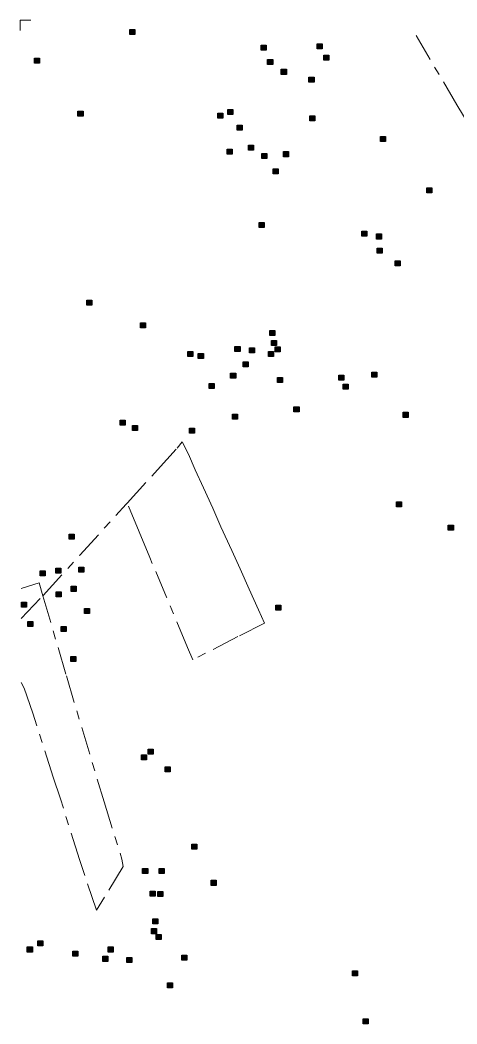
# Model space of a CAD drawing. Extents: x 445.4 to 500, y 8728.7 to 8784.
# Drawn here: x 445.38 to 450.41, y 8772.39 to 8783.96 of the extents above; entities that cross this region are included whole.
import ezdxf

# ---------------------------------------------------------------- set-up
doc = ezdxf.new("R2010")
doc.units = 0
doc.header["$LTSCALE"] = 0.064
doc.linetypes.add('DOT_DASHED', pattern=[7.7, 5, -1.2, 0.3, -1.2])
for name, color, linetype, lineweight in [('2', 7, 'Continuous', 25), ('22', 7, 'DOT_DASHED', 13), ('63', 7, 'Continuous', 13)]:
    doc.layers.add(name, color=color, linetype=linetype, lineweight=lineweight)

msp = doc.modelspace()

# ---------------------------------------------------------------- hatches: boundary and pattern name
at = {"layer": '2'}
for points in [[(446.6392, 8783.8538), (446.6972, 8783.8538), (446.6972, 8783.7958), (446.6392, 8783.7958)], [(448.8009, 8783.6881), (448.8589, 8783.6881), (448.8589, 8783.6301), (448.8009, 8783.6301)], [(448.1549, 8783.6715), (448.2129, 8783.6715), (448.2129, 8783.6135), (448.1549, 8783.6135)], [(445.5417, 8783.5223), (445.5997, 8783.5223), (445.5997, 8783.4643), (445.5417, 8783.4643)], [(448.2294, 8783.5057), (448.2874, 8783.5057), (448.2874, 8783.4477), (448.2294, 8783.4477)], [(448.8755, 8783.5555), (448.9335, 8783.5555), (448.9335, 8783.4975), (448.8755, 8783.4975)], [(448.3868, 8783.3938), (448.4448, 8783.3938), (448.4448, 8783.3358), (448.3868, 8783.3358)], [(448.7057, 8783.3027), (448.7637, 8783.3027), (448.7637, 8783.2447), (448.7057, 8783.2447)], [(446.0428, 8782.9132), (446.1008, 8782.9132), (446.1008, 8782.8552), (446.0428, 8782.8552)], [(447.6538, 8782.8883), (447.7118, 8782.8883), (447.7118, 8782.8303), (447.6538, 8782.8303)], [(447.7698, 8782.9297), (447.8278, 8782.9297), (447.8278, 8782.8717), (447.7698, 8782.8717)], [(448.714, 8782.8593), (448.772, 8782.8593), (448.772, 8782.8013), (448.714, 8782.8013)], [(447.8774, 8782.7516), (447.9354, 8782.7516), (447.9354, 8782.6936), (447.8774, 8782.6936)], [(449.5296, 8782.6189), (449.5876, 8782.6189), (449.5876, 8782.5609), (449.5296, 8782.5609)], [(447.7615, 8782.4739), (447.8195, 8782.4739), (447.8195, 8782.4159), (447.7615, 8782.4159)], [(448.01, 8782.5195), (448.068, 8782.5195), (448.068, 8782.4615), (448.01, 8782.4615)], [(448.1632, 8782.4242), (448.2212, 8782.4242), (448.2212, 8782.3662), (448.1632, 8782.3662)], [(448.4117, 8782.4449), (448.4697, 8782.4449), (448.4697, 8782.3869), (448.4117, 8782.3869)], [(448.2922, 8782.2473), (448.3502, 8782.2473), (448.3502, 8782.1893), (448.2922, 8782.1893)], [(450.0647, 8782.028), (450.1227, 8782.028), (450.1227, 8781.97), (450.0647, 8781.97)], [(448.1301, 8781.6286), (448.1881, 8781.6286), (448.1881, 8781.5706), (448.1301, 8781.5706)], [(449.3142, 8781.5291), (449.3722, 8781.5291), (449.3722, 8781.4711), (449.3142, 8781.4711)], [(449.484, 8781.4959), (449.542, 8781.4959), (449.542, 8781.4379), (449.484, 8781.4379)], [(449.4923, 8781.3343), (449.5503, 8781.3343), (449.5503, 8781.2763), (449.4923, 8781.2763)], [(449.6994, 8781.1851), (449.7574, 8781.1851), (449.7574, 8781.1271), (449.6994, 8781.1271)], [(446.1464, 8780.7335), (446.2044, 8780.7335), (446.2044, 8780.6755), (446.1464, 8780.6755)], [(446.7634, 8780.4725), (446.8214, 8780.4725), (446.8214, 8780.4145), (446.7634, 8780.4145)], [(448.2543, 8780.3854), (448.3123, 8780.3854), (448.3123, 8780.3274), (448.2543, 8780.3274)], [(448.275, 8780.2694), (448.333, 8780.2694), (448.333, 8780.2114), (448.275, 8780.2114)], [(447.3101, 8780.141), (447.3681, 8780.141), (447.3681, 8780.083), (447.3101, 8780.083)], [(447.4302, 8780.1202), (447.4882, 8780.1202), (447.4882, 8780.0622), (447.4302, 8780.0622)], [(447.8526, 8780.199), (447.9106, 8780.199), (447.9106, 8780.141), (447.8526, 8780.141)], [(448.0182, 8780.1824), (448.0762, 8780.1824), (448.0762, 8780.1244), (448.0182, 8780.1244)], [(448.2377, 8780.141), (448.2957, 8780.141), (448.2957, 8780.083), (448.2377, 8780.083)], [(448.3164, 8780.1948), (448.3744, 8780.1948), (448.3744, 8780.1368), (448.3164, 8780.1368)], [(447.9481, 8780.0233), (448.0061, 8780.0233), (448.0061, 8779.9653), (447.9481, 8779.9653)], [(447.8029, 8779.8923), (447.8609, 8779.8923), (447.8609, 8779.8343), (447.8029, 8779.8343)], [(449.0494, 8779.8675), (449.1074, 8779.8675), (449.1074, 8779.8095), (449.0494, 8779.8095)], [(449.4302, 8779.9047), (449.4882, 8779.9047), (449.4882, 8779.8467), (449.4302, 8779.8467)], [(447.5544, 8779.7722), (447.6124, 8779.7722), (447.6124, 8779.7142), (447.5544, 8779.7142)], [(448.3413, 8779.8426), (448.3993, 8779.8426), (448.3993, 8779.7846), (448.3413, 8779.7846)], [(449.0989, 8779.7638), (449.1569, 8779.7638), (449.1569, 8779.7058), (449.0989, 8779.7058)], [(447.8236, 8779.4199), (447.8816, 8779.4199), (447.8816, 8779.3619), (447.8236, 8779.3619)], [(448.5331, 8779.5028), (448.5911, 8779.5028), (448.5911, 8779.4448), (448.5331, 8779.4448)], [(449.7905, 8779.4406), (449.8485, 8779.4406), (449.8485, 8779.3826), (449.7905, 8779.3826)], [(446.5274, 8779.3495), (446.5854, 8779.3495), (446.5854, 8779.2915), (446.5274, 8779.2915)], [(446.6723, 8779.2873), (446.7303, 8779.2873), (446.7303, 8779.2293), (446.6723, 8779.2293)], [(447.3266, 8779.2583), (447.3846, 8779.2583), (447.3846, 8779.2003), (447.3266, 8779.2003)], [(449.7159, 8778.4088), (449.7739, 8778.4088), (449.7739, 8778.3508), (449.7159, 8778.3508)], [(450.3123, 8778.1394), (450.3703, 8778.1394), (450.3703, 8778.0814), (450.3123, 8778.0814)], [(445.9406, 8778.0382), (445.9986, 8778.0382), (445.9986, 8777.9802), (445.9406, 8777.9802)], [(445.608, 8777.6157), (445.666, 8777.6157), (445.666, 8777.5577), (445.608, 8777.5577)], [(445.7861, 8777.6447), (445.8441, 8777.6447), (445.8441, 8777.5867), (445.7861, 8777.5867)], [(446.0511, 8777.6572), (446.1091, 8777.6572), (446.1091, 8777.5992), (446.0511, 8777.5992)], [(445.7902, 8777.3712), (445.8482, 8777.3712), (445.8482, 8777.3132), (445.7902, 8777.3132)], [(445.9645, 8777.4353), (446.0225, 8777.4353), (446.0225, 8777.3773), (445.9645, 8777.3773)], [(445.3908, 8777.2524), (445.4488, 8777.2524), (445.4488, 8777.1944), (445.3908, 8777.1944)], [(448.3242, 8777.2181), (448.3822, 8777.2181), (448.3822, 8777.1601), (448.3242, 8777.1601)], [(446.1165, 8777.1799), (446.1745, 8777.1799), (446.1745, 8777.1219), (446.1165, 8777.1219)], [(445.463, 8777.0314), (445.521, 8777.0314), (445.521, 8776.9734), (445.463, 8776.9734)], [(445.8482, 8776.9734), (445.9062, 8776.9734), (445.9062, 8776.9154), (445.8482, 8776.9154)], [(445.96, 8776.6253), (446.018, 8776.6253), (446.018, 8776.5673), (445.96, 8776.5673)], [(446.7745, 8775.4919), (446.8325, 8775.4919), (446.8325, 8775.4339), (446.7745, 8775.4339)], [(446.8504, 8775.5571), (446.9084, 8775.5571), (446.9084, 8775.4991), (446.8504, 8775.4991)], [(447.0492, 8775.3549), (447.1072, 8775.3549), (447.1072, 8775.2969), (447.0492, 8775.2969)], [(447.3556, 8774.4639), (447.4136, 8774.4639), (447.4136, 8774.4059), (447.3556, 8774.4059)], [(446.7883, 8774.1822), (446.8463, 8774.1822), (446.8463, 8774.1242), (446.7883, 8774.1242)], [(446.9788, 8774.1822), (447.0368, 8774.1822), (447.0368, 8774.1242), (446.9788, 8774.1242)], [(447.5796, 8774.0471), (447.6376, 8774.0471), (447.6376, 8773.9891), (447.5796, 8773.9891)], [(446.8752, 8773.9211), (446.9332, 8773.9211), (446.9332, 8773.8631), (446.8752, 8773.8631)], [(446.9622, 8773.917), (447.0202, 8773.917), (447.0202, 8773.859), (446.9622, 8773.859)], [(446.9042, 8773.602), (446.9622, 8773.602), (446.9622, 8773.544), (446.9042, 8773.544)], [(446.8918, 8773.4901), (446.9498, 8773.4901), (446.9498, 8773.4321), (446.8918, 8773.4321)], [(446.9456, 8773.4238), (447.0036, 8773.4238), (447.0036, 8773.3658), (446.9456, 8773.3658)], [(445.4589, 8773.2788), (445.5169, 8773.2788), (445.5169, 8773.2208), (445.4589, 8773.2208)], [(445.579, 8773.3492), (445.637, 8773.3492), (445.637, 8773.2912), (445.579, 8773.2912)], [(446.3907, 8773.2788), (446.4487, 8773.2788), (446.4487, 8773.2208), (446.3907, 8773.2208)], [(445.9849, 8773.2291), (446.0429, 8773.2291), (446.0429, 8773.1711), (445.9849, 8773.1711)], [(446.3286, 8773.1711), (446.3866, 8773.1711), (446.3866, 8773.1131), (446.3286, 8773.1131)], [(446.606, 8773.1586), (446.664, 8773.1586), (446.664, 8773.1006), (446.606, 8773.1006)], [(447.2397, 8773.1835), (447.2977, 8773.1835), (447.2977, 8773.1255), (447.2397, 8773.1255)], [(449.2061, 8773.0037), (449.2641, 8773.0037), (449.2641, 8772.9457), (449.2061, 8772.9457)], [(447.074, 8772.8644), (447.132, 8772.8644), (447.132, 8772.8064), (447.074, 8772.8064)], [(449.3308, 8772.45), (449.3888, 8772.45), (449.3888, 8772.392), (449.3308, 8772.392)]]:
    msp.add_hatch(color=256, dxfattribs=at).paths.add_polyline_path(points)

# ---------------------------------------------------------------- linework, layer by layer
for points in [[(446.6392, 8783.8538), (446.6972, 8783.8538), (446.6972, 8783.7958), (446.6392, 8783.7958)], [(448.8009, 8783.6881), (448.8589, 8783.6881), (448.8589, 8783.6301), (448.8009, 8783.6301)], [(448.1549, 8783.6715), (448.2129, 8783.6715), (448.2129, 8783.6135), (448.1549, 8783.6135)], [(445.5417, 8783.5223), (445.5997, 8783.5223), (445.5997, 8783.4643), (445.5417, 8783.4643)], [(448.2294, 8783.5057), (448.2874, 8783.5057), (448.2874, 8783.4477), (448.2294, 8783.4477)], [(448.8755, 8783.5555), (448.9335, 8783.5555), (448.9335, 8783.4975), (448.8755, 8783.4975)], [(448.3868, 8783.3938), (448.4448, 8783.3938), (448.4448, 8783.3358), (448.3868, 8783.3358)], [(448.7057, 8783.3027), (448.7637, 8783.3027), (448.7637, 8783.2447), (448.7057, 8783.2447)], [(446.0428, 8782.9132), (446.1008, 8782.9132), (446.1008, 8782.8552), (446.0428, 8782.8552)], [(447.6538, 8782.8883), (447.7118, 8782.8883), (447.7118, 8782.8303), (447.6538, 8782.8303)], [(447.7698, 8782.9297), (447.8278, 8782.9297), (447.8278, 8782.8717), (447.7698, 8782.8717)], [(448.714, 8782.8593), (448.772, 8782.8593), (448.772, 8782.8013), (448.714, 8782.8013)], [(447.8774, 8782.7516), (447.9354, 8782.7516), (447.9354, 8782.6936), (447.8774, 8782.6936)], [(449.5296, 8782.6189), (449.5876, 8782.6189), (449.5876, 8782.5609), (449.5296, 8782.5609)], [(447.7615, 8782.4739), (447.8195, 8782.4739), (447.8195, 8782.4159), (447.7615, 8782.4159)], [(448.01, 8782.5195), (448.068, 8782.5195), (448.068, 8782.4615), (448.01, 8782.4615)], [(448.1632, 8782.4242), (448.2212, 8782.4242), (448.2212, 8782.3662), (448.1632, 8782.3662)], [(448.4117, 8782.4449), (448.4697, 8782.4449), (448.4697, 8782.3869), (448.4117, 8782.3869)], [(448.2922, 8782.2473), (448.3502, 8782.2473), (448.3502, 8782.1893), (448.2922, 8782.1893)], [(450.0647, 8782.028), (450.1227, 8782.028), (450.1227, 8781.97), (450.0647, 8781.97)], [(448.1301, 8781.6286), (448.1881, 8781.6286), (448.1881, 8781.5706), (448.1301, 8781.5706)], [(449.3142, 8781.5291), (449.3722, 8781.5291), (449.3722, 8781.4711), (449.3142, 8781.4711)], [(449.484, 8781.4959), (449.542, 8781.4959), (449.542, 8781.4379), (449.484, 8781.4379)], [(449.4923, 8781.3343), (449.5503, 8781.3343), (449.5503, 8781.2763), (449.4923, 8781.2763)], [(449.6994, 8781.1851), (449.7574, 8781.1851), (449.7574, 8781.1271), (449.6994, 8781.1271)], [(446.1464, 8780.7335), (446.2044, 8780.7335), (446.2044, 8780.6755), (446.1464, 8780.6755)], [(446.7634, 8780.4725), (446.8214, 8780.4725), (446.8214, 8780.4145), (446.7634, 8780.4145)], [(448.2543, 8780.3854), (448.3123, 8780.3854), (448.3123, 8780.3274), (448.2543, 8780.3274)], [(448.275, 8780.2694), (448.333, 8780.2694), (448.333, 8780.2114), (448.275, 8780.2114)], [(447.3101, 8780.141), (447.3681, 8780.141), (447.3681, 8780.083), (447.3101, 8780.083)], [(447.4302, 8780.1202), (447.4882, 8780.1202), (447.4882, 8780.0622), (447.4302, 8780.0622)], [(447.8526, 8780.199), (447.9106, 8780.199), (447.9106, 8780.141), (447.8526, 8780.141)], [(448.0182, 8780.1824), (448.0762, 8780.1824), (448.0762, 8780.1244), (448.0182, 8780.1244)], [(448.2377, 8780.141), (448.2957, 8780.141), (448.2957, 8780.083), (448.2377, 8780.083)], [(448.3164, 8780.1948), (448.3744, 8780.1948), (448.3744, 8780.1368), (448.3164, 8780.1368)], [(447.9481, 8780.0233), (448.0061, 8780.0233), (448.0061, 8779.9653), (447.9481, 8779.9653)], [(447.8029, 8779.8923), (447.8609, 8779.8923), (447.8609, 8779.8343), (447.8029, 8779.8343)], [(449.0494, 8779.8675), (449.1074, 8779.8675), (449.1074, 8779.8095), (449.0494, 8779.8095)], [(449.4302, 8779.9047), (449.4882, 8779.9047), (449.4882, 8779.8467), (449.4302, 8779.8467)], [(447.5544, 8779.7722), (447.6124, 8779.7722), (447.6124, 8779.7142), (447.5544, 8779.7142)], [(448.3413, 8779.8426), (448.3993, 8779.8426), (448.3993, 8779.7846), (448.3413, 8779.7846)], [(449.0989, 8779.7638), (449.1569, 8779.7638), (449.1569, 8779.7058), (449.0989, 8779.7058)], [(447.8236, 8779.4199), (447.8816, 8779.4199), (447.8816, 8779.3619), (447.8236, 8779.3619)], [(448.5331, 8779.5028), (448.5911, 8779.5028), (448.5911, 8779.4448), (448.5331, 8779.4448)], [(449.7905, 8779.4406), (449.8485, 8779.4406), (449.8485, 8779.3826), (449.7905, 8779.3826)], [(446.5274, 8779.3495), (446.5854, 8779.3495), (446.5854, 8779.2915), (446.5274, 8779.2915)], [(446.6723, 8779.2873), (446.7303, 8779.2873), (446.7303, 8779.2293), (446.6723, 8779.2293)], [(447.3266, 8779.2583), (447.3846, 8779.2583), (447.3846, 8779.2003), (447.3266, 8779.2003)], [(449.7159, 8778.4088), (449.7739, 8778.4088), (449.7739, 8778.3508), (449.7159, 8778.3508)], [(450.3123, 8778.1394), (450.3703, 8778.1394), (450.3703, 8778.0814), (450.3123, 8778.0814)], [(445.9406, 8778.0382), (445.9986, 8778.0382), (445.9986, 8777.9802), (445.9406, 8777.9802)], [(445.608, 8777.6157), (445.666, 8777.6157), (445.666, 8777.5577), (445.608, 8777.5577)], [(445.7861, 8777.6447), (445.8441, 8777.6447), (445.8441, 8777.5867), (445.7861, 8777.5867)], [(446.0511, 8777.6572), (446.1091, 8777.6572), (446.1091, 8777.5992), (446.0511, 8777.5992)], [(445.7902, 8777.3712), (445.8482, 8777.3712), (445.8482, 8777.3132), (445.7902, 8777.3132)], [(445.9645, 8777.4353), (446.0225, 8777.4353), (446.0225, 8777.3773), (445.9645, 8777.3773)], [(445.3908, 8777.2524), (445.4488, 8777.2524), (445.4488, 8777.1944), (445.3908, 8777.1944)], [(448.3242, 8777.2181), (448.3822, 8777.2181), (448.3822, 8777.1601), (448.3242, 8777.1601)], [(446.1165, 8777.1799), (446.1745, 8777.1799), (446.1745, 8777.1219), (446.1165, 8777.1219)], [(445.463, 8777.0314), (445.521, 8777.0314), (445.521, 8776.9734), (445.463, 8776.9734)], [(445.8482, 8776.9734), (445.9062, 8776.9734), (445.9062, 8776.9154), (445.8482, 8776.9154)], [(445.96, 8776.6253), (446.018, 8776.6253), (446.018, 8776.5673), (445.96, 8776.5673)], [(446.7745, 8775.4919), (446.8325, 8775.4919), (446.8325, 8775.4339), (446.7745, 8775.4339)], [(446.8504, 8775.5571), (446.9084, 8775.5571), (446.9084, 8775.4991), (446.8504, 8775.4991)], [(447.0492, 8775.3549), (447.1072, 8775.3549), (447.1072, 8775.2969), (447.0492, 8775.2969)], [(447.3556, 8774.4639), (447.4136, 8774.4639), (447.4136, 8774.4059), (447.3556, 8774.4059)], [(446.7883, 8774.1822), (446.8463, 8774.1822), (446.8463, 8774.1242), (446.7883, 8774.1242)], [(446.9788, 8774.1822), (447.0368, 8774.1822), (447.0368, 8774.1242), (446.9788, 8774.1242)], [(447.5796, 8774.0471), (447.6376, 8774.0471), (447.6376, 8773.9891), (447.5796, 8773.9891)], [(446.8752, 8773.9211), (446.9332, 8773.9211), (446.9332, 8773.8631), (446.8752, 8773.8631)], [(446.9622, 8773.917), (447.0202, 8773.917), (447.0202, 8773.859), (446.9622, 8773.859)], [(446.9042, 8773.602), (446.9622, 8773.602), (446.9622, 8773.544), (446.9042, 8773.544)], [(446.8918, 8773.4901), (446.9498, 8773.4901), (446.9498, 8773.4321), (446.8918, 8773.4321)], [(446.9456, 8773.4238), (447.0036, 8773.4238), (447.0036, 8773.3658), (446.9456, 8773.3658)], [(445.4589, 8773.2788), (445.5169, 8773.2788), (445.5169, 8773.2208), (445.4589, 8773.2208)], [(445.579, 8773.3492), (445.637, 8773.3492), (445.637, 8773.2912), (445.579, 8773.2912)], [(446.3907, 8773.2788), (446.4487, 8773.2788), (446.4487, 8773.2208), (446.3907, 8773.2208)], [(445.9849, 8773.2291), (446.0429, 8773.2291), (446.0429, 8773.1711), (445.9849, 8773.1711)], [(446.3286, 8773.1711), (446.3866, 8773.1711), (446.3866, 8773.1131), (446.3286, 8773.1131)], [(446.606, 8773.1586), (446.664, 8773.1586), (446.664, 8773.1006), (446.606, 8773.1006)], [(447.2397, 8773.1835), (447.2977, 8773.1835), (447.2977, 8773.1255), (447.2397, 8773.1255)], [(449.2061, 8773.0037), (449.2641, 8773.0037), (449.2641, 8772.9457), (449.2061, 8772.9457)], [(447.074, 8772.8644), (447.132, 8772.8644), (447.132, 8772.8064), (447.074, 8772.8064)], [(449.3308, 8772.45), (449.3888, 8772.45), (449.3888, 8772.392), (449.3308, 8772.392)]]:
    msp.add_lwpolyline(points, close=True, dxfattribs=at)
at = {"layer": '22'}
msp.add_line((445.3867, 8777.0628), (445.6379, 8777.3261), dxfattribs=at)
for points in [[(449.9408, 8783.7821), (450.4111, 8782.9851), (450.7787, 8782.3666), (451.2709, 8781.5258), (451.3908, 8781.3119), (451.4627, 8781.1763), (451.5266, 8781.0805), (451.5745, 8780.9848), (451.5985, 8780.8691), (451.6584, 8780.6217), (451.7263, 8780.2865), (451.849, 8779.8399)], [(445.6379, 8777.3261), (445.6414, 8777.3298), (446.063, 8777.7936), (446.5992, 8778.3836), (446.6098, 8778.3952)], [(445.3861, 8777.4093), (445.5947, 8777.4749), (445.6379, 8777.3261)], [(445.6379, 8777.3261), (445.9089, 8776.4025), (446.3428, 8774.9528), (446.5492, 8774.2927), (446.5645, 8774.207), (446.3501, 8773.8521), (446.255, 8773.7039), (446.1203, 8774.1015), (446.059, 8774.2851), (445.8409, 8774.9851), (445.7551, 8775.236), (445.5219, 8775.9753), (445.4238, 8776.2616), (445.388, 8776.3254)]]:
    msp.add_lwpolyline(points, dxfattribs=at)
msp.add_lwpolyline([(446.6098, 8778.3952), (446.9587, 8778.778), (447.1862, 8779.0271), (447.2449, 8779.0995), (447.3187, 8778.958), (447.3945, 8778.7766), (447.4903, 8778.5693), (447.5982, 8778.3366), (447.688, 8778.1214), (447.8179, 8777.8489), (447.9117, 8777.6356), (448.0163, 8777.4032), (448.1241, 8777.1661), (448.1921, 8777.01), (447.8861, 8776.8552), (447.3671, 8776.5882), (447.3052, 8776.7298), (447.0626, 8777.3107), (446.8711, 8777.7665), (446.7491, 8778.0629)], close=True, dxfattribs=at)
at = {"layer": '63'}
msp.add_lwpolyline([(445.4984, 8783.9612), (445.3752, 8783.9612), (445.3752, 8783.8398)], dxfattribs=at)

doc.saveas('drawing.dxf')
